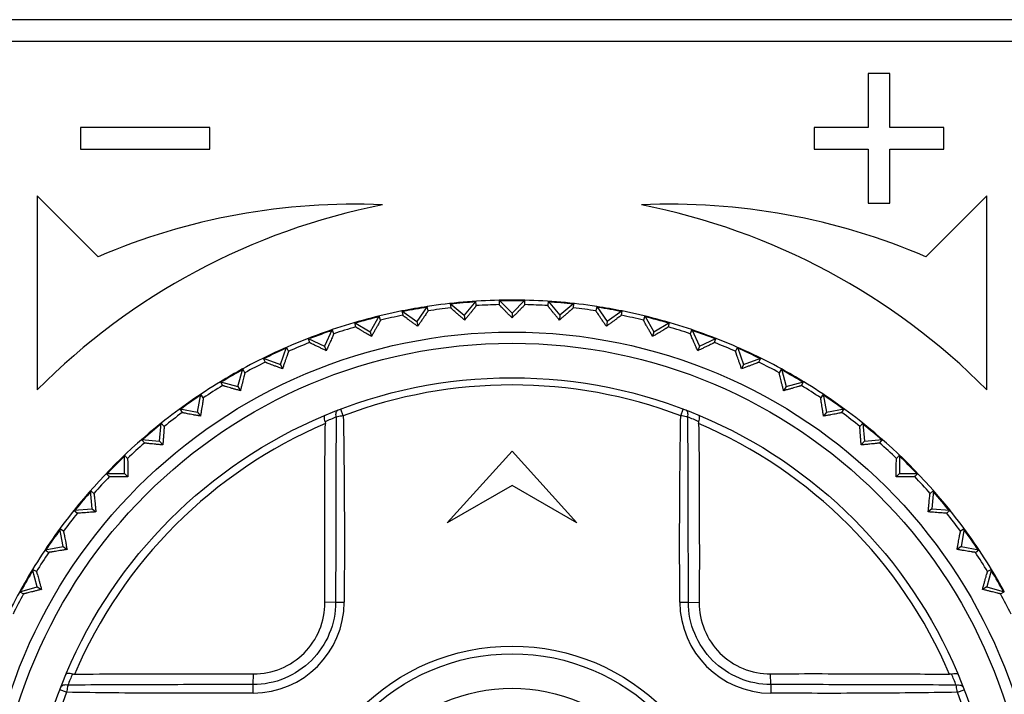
# Model space of a CAD drawing. Header units: millimetres. Extents: x 1117 to 38156, y -1945 to 7303.
# Tile 704 of 831: x 25915 to 25938, y 5657 to 5673. Entities that reach past the tile are written whole.
import ezdxf

# ---------------------------------------------------------------- set-up
doc = ezdxf.new("R2010")
doc.units = ezdxf.units.MM

msp = doc.modelspace()

# ---------------------------------------------------------------- linework, layer by layer
at = {"color": 7, "linetype": 'Continuous'}
for p, q in [((25954.199, 5672.572), (25899.299, 5672.572)), ((25899.299, 5672.072), (25954.199, 5672.072)), ((25935.499, 5671.322), (25934.999, 5671.322)), ((25934.999, 5671.322), (25934.999, 5670.072)), ((25935.499, 5670.072), (25935.499, 5671.322)), ((25916.749, 5670.072), (25916.749, 5669.572)), ((25919.749, 5670.072), (25916.749, 5670.072)), ((25919.749, 5669.572), (25919.749, 5670.072)), ((25934.999, 5670.072), (25933.749, 5670.072)), ((25933.749, 5670.072), (25933.749, 5669.572)), ((25936.749, 5670.072), (25935.499, 5670.072)), ((25936.749, 5669.572), (25936.749, 5670.072)), ((25916.749, 5669.572), (25919.749, 5669.572)), ((25933.749, 5669.572), (25934.999, 5669.572)), ((25934.999, 5669.572), (25934.999, 5668.322)), ((25935.499, 5669.572), (25936.749, 5669.572)), ((25935.499, 5668.322), (25935.499, 5669.572)), ((25915.749, 5668.492), (25915.749, 5663.992)), ((25917.163, 5667.078), (25915.749, 5668.492)), ((25937.749, 5668.492), (25936.334, 5667.078)), ((25937.749, 5663.992), (25937.749, 5668.492)), ((25934.999, 5668.322), (25935.499, 5668.322)), ((25925.319, 5665.993), (25925.642, 5665.722)), ((25925.319, 5665.993), (25925.328, 5665.892)), ((25925.913, 5666.045), (25925.642, 5665.722)), ((25925.922, 5665.944), (25925.913, 5666.045)), ((25926.45, 5666.069), (25926.749, 5665.77)), ((25926.45, 5666.069), (25926.45, 5665.967)), ((25927.047, 5666.069), (25926.749, 5665.77)), ((25927.047, 5665.967), (25927.047, 5666.069)), ((25927.584, 5666.045), (25927.575, 5665.944)), ((25927.584, 5666.045), (25927.855, 5665.722)), ((25928.178, 5665.993), (25927.855, 5665.722)), ((25928.17, 5665.892), (25928.178, 5665.993)), ((25924.198, 5665.819), (25924.544, 5665.577)), ((25924.198, 5665.819), (25924.216, 5665.719)), ((25924.786, 5665.923), (25924.544, 5665.577)), ((25924.803, 5665.823), (25924.786, 5665.923)), ((25925.642, 5665.722), (25925.652, 5665.609)), ((25926.749, 5665.77), (25926.749, 5665.657)), ((25927.855, 5665.722), (25927.845, 5665.609)), ((25928.712, 5665.923), (25928.694, 5665.823)), ((25928.712, 5665.923), (25928.954, 5665.577)), ((25929.299, 5665.819), (25928.954, 5665.577)), ((25929.282, 5665.719), (25929.299, 5665.819)), ((25923.097, 5665.549), (25923.462, 5665.338)), ((25923.097, 5665.549), (25923.123, 5665.451)), ((25923.673, 5665.703), (25923.462, 5665.338)), ((25923.699, 5665.605), (25923.673, 5665.703)), ((25924.544, 5665.577), (25924.563, 5665.466)), ((25928.954, 5665.577), (25928.934, 5665.466)), ((25929.824, 5665.703), (25929.798, 5665.605)), ((25929.824, 5665.703), (25930.035, 5665.338)), ((25930.035, 5665.338), (25930.4, 5665.549)), ((25930.374, 5665.451), (25930.4, 5665.549)), ((25922.584, 5665.387), (25922.406, 5665.005)), ((25922.619, 5665.291), (25922.584, 5665.387)), ((25923.462, 5665.338), (25923.491, 5665.228)), ((25930.035, 5665.338), (25930.006, 5665.228)), ((25930.913, 5665.387), (25930.879, 5665.291)), ((25930.913, 5665.387), (25931.092, 5665.005)), ((25922.023, 5665.183), (25922.406, 5665.005)), ((25922.023, 5665.183), (25922.058, 5665.087)), ((25931.092, 5665.005), (25931.474, 5665.183)), ((25931.439, 5665.087), (25931.474, 5665.183)), ((25921.382, 5664.581), (25921.526, 5664.977)), ((25921.569, 5664.885), (25921.526, 5664.977)), ((25922.406, 5665.005), (25922.444, 5664.898)), ((25931.092, 5665.005), (25931.053, 5664.898)), ((25931.971, 5664.977), (25931.928, 5664.885)), ((25931.971, 5664.977), (25932.115, 5664.581)), ((25920.986, 5664.725), (25921.382, 5664.581)), ((25920.986, 5664.725), (25921.029, 5664.633)), ((25921.382, 5664.581), (25921.43, 5664.478)), ((25932.115, 5664.581), (25932.067, 5664.478)), ((25932.115, 5664.581), (25932.512, 5664.725)), ((25932.469, 5664.633), (25932.512, 5664.725)), ((25920.399, 5664.069), (25920.509, 5664.477)), ((25920.559, 5664.389), (25920.509, 5664.477)), ((25932.989, 5664.477), (25932.938, 5664.389)), ((25932.989, 5664.477), (25933.098, 5664.069)), ((25919.992, 5664.178), (25920.399, 5664.069)), ((25919.992, 5664.178), (25920.043, 5664.09)), ((25933.098, 5664.069), (25933.505, 5664.178)), ((25933.454, 5664.09), (25933.505, 5664.178)), ((25919.465, 5663.474), (25919.538, 5663.889)), ((25919.597, 5663.806), (25919.538, 5663.889)), ((25920.399, 5664.069), (25920.456, 5663.971)), ((25933.098, 5664.069), (25933.041, 5663.971)), ((25933.959, 5663.889), (25933.901, 5663.806)), ((25933.959, 5663.889), (25934.032, 5663.474)), ((25919.05, 5663.547), (25919.465, 5663.474)), ((25919.05, 5663.547), (25919.108, 5663.464)), ((25919.465, 5663.474), (25919.53, 5663.381)), ((25922.84, 5663.39), (25922.781, 5663.546)), ((25930.657, 5663.39), (25930.716, 5663.546)), ((25934.032, 5663.474), (25933.967, 5663.381)), ((25934.032, 5663.474), (25934.447, 5663.547)), ((25934.389, 5663.464), (25934.447, 5663.547)), ((25918.586, 5662.8), (25918.623, 5663.22)), ((25918.688, 5663.142), (25918.623, 5663.22)), ((25934.874, 5663.22), (25934.809, 5663.142)), ((25934.874, 5663.22), (25934.911, 5662.8)), ((25918.166, 5662.836), (25918.586, 5662.8)), ((25918.166, 5662.836), (25918.231, 5662.759)), ((25918.586, 5662.8), (25918.659, 5662.713)), ((25934.911, 5662.8), (25934.838, 5662.713)), ((25934.911, 5662.8), (25935.331, 5662.836)), ((25935.266, 5662.759), (25935.331, 5662.836)), ((25925.249, 5660.906), (25926.749, 5662.572)), ((25926.749, 5662.572), (25928.249, 5660.906)), ((25917.841, 5662.401), (25917.77, 5662.473)), ((25917.77, 5662.051), (25917.77, 5662.473)), ((25935.728, 5662.473), (25935.656, 5662.401)), ((25935.728, 5662.473), (25935.728, 5662.051)), ((25917.348, 5662.051), (25917.77, 5662.051)), ((25917.348, 5662.051), (25917.42, 5661.979)), ((25917.77, 5662.051), (25917.85, 5661.971)), ((25935.728, 5662.051), (25935.648, 5661.971)), ((25935.728, 5662.051), (25936.15, 5662.051)), ((25936.078, 5661.979), (25936.15, 5662.051)), ((25917.062, 5661.589), (25916.984, 5661.655)), ((25917.021, 5661.234), (25916.984, 5661.655)), ((25926.749, 5661.772), (25925.249, 5660.906)), ((25928.249, 5660.906), (25926.749, 5661.772)), ((25936.513, 5661.655), (25936.435, 5661.589)), ((25936.513, 5661.655), (25936.476, 5661.234)), ((25916.601, 5661.198), (25917.021, 5661.234)), ((25916.601, 5661.198), (25916.679, 5661.132)), ((25917.021, 5661.234), (25917.108, 5661.162)), ((25936.476, 5661.234), (25936.389, 5661.162)), ((25936.476, 5661.234), (25936.896, 5661.198)), ((25936.818, 5661.132), (25936.896, 5661.198)), ((25916.357, 5660.713), (25916.274, 5660.771)), ((25916.347, 5660.356), (25916.274, 5660.771)), ((25937.224, 5660.771), (25937.14, 5660.713)), ((25937.224, 5660.771), (25937.15, 5660.356)), ((25915.931, 5660.282), (25916.347, 5660.356)), ((25915.931, 5660.282), (25916.015, 5660.224)), ((25916.347, 5660.356), (25916.44, 5660.291)), ((25937.15, 5660.356), (25937.058, 5660.291)), ((25937.15, 5660.356), (25937.566, 5660.282)), ((25937.483, 5660.224), (25937.566, 5660.282)), ((25915.73, 5659.778), (25915.642, 5659.829)), ((25915.752, 5659.421), (25915.642, 5659.829)), ((25937.855, 5659.829), (25937.746, 5659.421)), ((25937.855, 5659.829), (25937.767, 5659.778)), ((25915.344, 5659.312), (25915.752, 5659.421)), ((25915.752, 5659.421), (25915.85, 5659.365)), ((25937.746, 5659.421), (25937.648, 5659.365)), ((25937.746, 5659.421), (25938.153, 5659.312)), ((25915.344, 5659.312), (25915.432, 5659.261)), ((25938.065, 5659.261), (25938.153, 5659.312)), ((25922.663, 5659.069), (25922.411, 5659.061)), ((25930.834, 5659.069), (25931.086, 5659.061)), ((25920.751, 5657.157), (25920.76, 5657.409)), ((25932.746, 5657.157), (25932.738, 5657.409)), ((25916.431, 5656.98), (25916.275, 5657.039)), ((25937.066, 5656.98), (25937.222, 5657.04))]:
    msp.add_line(p, q, dxfattribs=at)
for radius in [12.258, 12, 11.2, 4.978, 4.8, 4]:
    msp.add_circle((25926.749, 5653.072), radius, dxfattribs=at)
for centre, radius, start, end in [((25926.749, 5653.072), 15.5, 101.1599, 135.2087), ((25923.079, 5653.294), 15, 87.4407, 113.2286), ((25930.418, 5653.294), 15, 66.7714, 92.5593), ((25926.749, 5653.072), 15.5, 44.7913, 78.8401), ((25926.749, 5653.072), 13, 91.3147, 98.6853), ((25926.749, 5653.072), 12.983, 93.678, 96.3198), ((25926.749, 5653.072), 12.898, 91.325, 93.675), ((25926.749, 5653.072), 13, 88.6918, 91.3082), ((25926.749, 5653.072), 12.983, 88.6968, 91.1554), ((25926.749, 5653.072), 13, 81.3147, 88.6853), ((25926.749, 5653.072), 12.898, 86.325, 88.675), ((25926.749, 5653.072), 12.983, 83.6802, 86.322), ((25926.749, 5653.072), 13, 101.3147, 108.6853), ((25926.749, 5653.072), 12.898, 101.325, 103.675), ((25926.749, 5653.072), 13, 98.6907, 101.3076), ((25926.749, 5653.072), 12.983, 98.6957, 101.1544), ((25926.749, 5653.072), 12.898, 96.325, 98.675), ((25926.749, 5653.072), 12.898, 81.325, 83.675), ((25926.749, 5653.072), 13, 78.6924, 81.3093), ((25926.749, 5653.072), 12.983, 78.6973, 81.1566), ((25926.749, 5653.072), 12.898, 76.325, 78.675), ((25926.749, 5653.072), 13, 71.3147, 78.6853), ((25926.749, 5653.072), 12.983, 103.6789, 106.323), ((25926.749, 5653.072), 12.983, 73.677, 76.3211), ((25926.749, 5653.072), 13, 108.6934, 111.3099), ((25926.749, 5653.072), 12.983, 108.6983, 111.1577), ((25926.749, 5653.072), 12.898, 106.325, 108.675), ((25926.749, 5653.072), 12.898, 71.325, 73.675), ((25926.749, 5653.072), 13, 68.6901, 71.3066), ((25926.749, 5653.072), 12.983, 68.6951, 71.1531), ((25926.749, 5653.072), 13, 111.3147, 118.6853), ((25926.749, 5653.072), 12.898, 111.325, 113.675), ((25926.749, 5653.072), 12.898, 66.325, 68.675), ((25926.749, 5653.072), 13, 61.3147, 68.6853), ((25926.749, 5653.072), 12.983, 113.6796, 116.3193), ((25926.749, 5653.072), 12.983, 63.6807, 66.3204), ((25926.749, 5653.072), 12.898, 116.325, 118.675), ((25926.749, 5653.072), 12.898, 61.325, 63.675), ((25926.749, 5653.072), 13, 118.6896, 121.3064), ((25926.749, 5653.072), 12.983, 118.6946, 121.1528), ((25926.749, 5653.072), 13, 58.6936, 61.3104), ((25926.749, 5653.072), 12.983, 58.6986, 61.1582), ((25926.749, 5653.072), 13, 121.3147, 128.6853), ((25926.749, 5653.072), 13, 51.3147, 58.6853), ((25926.749, 5653.072), 12.898, 121.325, 123.675), ((25926.749, 5653.072), 11.033, 69.2548, 110.7466), ((25926.749, 5653.072), 12.898, 56.325, 58.675), ((25926.749, 5653.072), 12.983, 123.6776, 126.323), ((25926.749, 5653.072), 12.983, 53.677, 56.3224), ((25926.749, 5653.072), 12.898, 126.325, 128.675), ((25926.749, 5653.072), 12.898, 51.325, 53.675), ((25926.749, 5653.072), 13, 128.694, 141.306), ((25926.749, 5653.072), 11.02, 113.1008, 156.9001), ((25926.749, 5653.072), 12.983, 128.6989, 131.1586), ((25927.225, 5652.226), 12.028, 112.2236, 113.5485), ((25926.283, 5652.251), 12.001, 66.4514, 67.7797), ((25926.749, 5653.072), 11.02, 23.1008, 66.9001), ((25926.749, 5653.072), 13, 38.694, 51.306), ((25926.749, 5653.072), 12.983, 48.6944, 51.1523), ((25926.749, 5653.072), 12.898, 131.325, 133.675), ((25926.749, 5653.072), 12.898, 46.325, 48.675), ((25926.749, 5653.072), 12.983, 133.6805, 136.3196), ((25926.749, 5653.072), 12.983, 43.6805, 46.3195), ((25926.749, 5653.072), 12.898, 136.325, 138.675), ((25926.749, 5653.072), 12.898, 41.325, 43.675), ((25926.749, 5653.072), 12.983, 138.6944, 141.1523), ((25926.749, 5653.072), 12.983, 38.6989, 41.1586), ((25926.749, 5653.072), 13, 141.3147, 148.6853), ((25926.749, 5653.072), 13, 31.3147, 38.6853), ((25926.749, 5653.072), 12.898, 141.325, 143.675), ((25926.749, 5653.072), 12.898, 36.325, 38.675), ((25926.749, 5653.072), 12.983, 143.677, 146.3224), ((25926.749, 5653.072), 12.983, 33.6776, 36.323), ((25926.749, 5653.072), 12.898, 146.325, 148.675), ((25926.749, 5653.072), 12.898, 31.325, 33.675), ((25926.749, 5653.072), 13, 148.6937, 151.3104), ((25926.749, 5653.072), 12.983, 148.6986, 151.1582), ((25926.749, 5653.072), 13, 28.6896, 31.3063), ((25926.749, 5653.072), 12.983, 28.6946, 31.1528), ((25926.749, 5653.072), 13, 151.3147, 158.6853), ((25926.749, 5653.072), 12.898, 151.325, 153.675), ((25926.749, 5653.072), 12.898, 26.325, 28.675), ((25920.744, 5659.076), 2.117, 270.2801, 359.7341), ((25923.122, 5684.988), 25.922, 268.9863, 269.4231), ((25930.26, 5685.982), 26.919, 270.8002, 271.2209), ((25932.753, 5659.076), 2.117, 180.2789, 269.7357), ((25927.568, 5652.607), 12, 156.4515, 157.7801), ((25925.902, 5652.596), 12.029, 22.2237, 23.5485), ((25893.849, 5656.585), 26.908, 0.7977, 1.2186), ((25958.664, 5656.699), 25.922, 178.9877, 179.4245), ((25926.749, 5653.072), 11.033, 159.2549, 200.7466), ((25926.749, 5653.072), 11.033, 339.2548, 20.7466)]:
    msp.add_arc(centre, radius, start, end, dxfattribs=at)
for points, knots in [([(25925.922, 5665.944), (25925.922, 5665.943), (25925.92, 5665.94), (25925.916, 5665.935), (25925.909, 5665.926), (25925.901, 5665.915), (25925.889, 5665.9), (25925.87, 5665.876), (25925.841, 5665.84), (25925.801, 5665.791), (25925.756, 5665.735), (25925.705, 5665.674), (25925.67, 5665.631), (25925.652, 5665.609)], [0, 0, 0, 0, 0.006467, 0.022314, 0.047417, 0.081484, 0.124046, 0.174615, 0.297555, 0.445709, 0.614672, 0.800566, 1, 1, 1, 1]), ([(25926.749, 5665.657), (25926.729, 5665.678), (25926.69, 5665.717), (25926.634, 5665.774), (25926.584, 5665.825), (25926.54, 5665.871), (25926.508, 5665.904), (25926.487, 5665.926), (25926.474, 5665.94), (25926.464, 5665.95), (25926.457, 5665.958), (25926.453, 5665.964), (25926.45, 5665.966), (25926.45, 5665.967)], [0, 0, 0, 0, 0.199427, 0.385377, 0.554373, 0.70251, 0.825451, 0.876005, 0.918557, 0.952613, 0.977701, 0.993537, 1, 1, 1, 1]), ([(25927.047, 5665.967), (25927.047, 5665.966), (25927.044, 5665.964), (25927.04, 5665.958), (25927.033, 5665.95), (25927.023, 5665.94), (25927.011, 5665.926), (25926.989, 5665.904), (25926.957, 5665.871), (25926.913, 5665.825), (25926.863, 5665.774), (25926.807, 5665.717), (25926.769, 5665.678), (25926.749, 5665.657)], [0, 0, 0, 0, 0.006479, 0.022341, 0.047413, 0.081454, 0.12405, 0.174642, 0.297539, 0.445684, 0.614742, 0.800679, 1, 1, 1, 1]), ([(25927.845, 5665.609), (25927.827, 5665.631), (25927.792, 5665.674), (25927.742, 5665.735), (25927.696, 5665.791), (25927.656, 5665.84), (25927.627, 5665.876), (25927.608, 5665.9), (25927.597, 5665.915), (25927.588, 5665.926), (25927.581, 5665.935), (25927.578, 5665.94), (25927.575, 5665.943), (25927.575, 5665.944)], [0, 0, 0, 0, 0.199481, 0.385367, 0.554329, 0.702459, 0.82537, 0.875938, 0.918501, 0.952563, 0.977679, 0.993532, 1, 1, 1, 1]), ([(25924.563, 5665.466), (25924.54, 5665.483), (25924.495, 5665.515), (25924.43, 5665.561), (25924.372, 5665.603), (25924.321, 5665.64), (25924.283, 5665.667), (25924.258, 5665.686), (25924.244, 5665.697), (25924.232, 5665.705), (25924.224, 5665.712), (25924.219, 5665.717), (25924.216, 5665.719), (25924.216, 5665.719)], [0, 0, 0, 0, 0.199481, 0.385367, 0.554329, 0.702459, 0.82537, 0.875938, 0.918501, 0.952563, 0.977679, 0.993532, 1, 1, 1, 1]), ([(25924.803, 5665.823), (25924.803, 5665.822), (25924.801, 5665.819), (25924.798, 5665.813), (25924.792, 5665.804), (25924.785, 5665.792), (25924.775, 5665.777), (25924.757, 5665.751), (25924.732, 5665.712), (25924.696, 5665.66), (25924.656, 5665.601), (25924.611, 5665.535), (25924.579, 5665.49), (25924.563, 5665.466)], [0, 0, 0, 0, 0.006467, 0.022314, 0.047417, 0.081484, 0.124046, 0.174615, 0.297555, 0.445709, 0.614672, 0.800566, 1, 1, 1, 1]), ([(25925.652, 5665.609), (25925.63, 5665.628), (25925.588, 5665.664), (25925.528, 5665.715), (25925.473, 5665.762), (25925.425, 5665.804), (25925.39, 5665.834), (25925.367, 5665.855), (25925.354, 5665.867), (25925.343, 5665.877), (25925.335, 5665.884), (25925.331, 5665.889), (25925.328, 5665.891), (25925.328, 5665.892)], [0, 0, 0, 0, 0.199481, 0.385367, 0.554329, 0.702459, 0.82537, 0.875938, 0.918501, 0.952563, 0.977679, 0.993532, 1, 1, 1, 1]), ([(25928.17, 5665.892), (25928.17, 5665.891), (25928.167, 5665.889), (25928.162, 5665.884), (25928.154, 5665.877), (25928.144, 5665.867), (25928.13, 5665.855), (25928.107, 5665.834), (25928.072, 5665.804), (25928.024, 5665.762), (25927.97, 5665.715), (25927.909, 5665.664), (25927.867, 5665.628), (25927.845, 5665.609)], [0, 0, 0, 0, 0.006467, 0.022314, 0.047417, 0.081484, 0.124046, 0.174615, 0.297555, 0.445709, 0.614672, 0.800566, 1, 1, 1, 1]), ([(25928.934, 5665.466), (25928.918, 5665.49), (25928.886, 5665.535), (25928.841, 5665.601), (25928.801, 5665.66), (25928.765, 5665.712), (25928.74, 5665.751), (25928.723, 5665.777), (25928.713, 5665.792), (25928.705, 5665.804), (25928.699, 5665.813), (25928.696, 5665.819), (25928.694, 5665.822), (25928.694, 5665.823)], [0, 0, 0, 0, 0.199481, 0.385367, 0.554329, 0.702459, 0.82537, 0.875938, 0.918501, 0.952563, 0.977679, 0.993532, 1, 1, 1, 1]), ([(25929.282, 5665.719), (25929.281, 5665.719), (25929.278, 5665.717), (25929.274, 5665.712), (25929.265, 5665.705), (25929.253, 5665.697), (25929.239, 5665.686), (25929.214, 5665.667), (25929.177, 5665.64), (25929.126, 5665.603), (25929.067, 5665.561), (25929.002, 5665.515), (25928.957, 5665.483), (25928.934, 5665.466)], [0, 0, 0, 0, 0.006467, 0.022314, 0.047417, 0.081484, 0.124046, 0.174615, 0.297555, 0.445709, 0.614672, 0.800566, 1, 1, 1, 1]), ([(25923.699, 5665.605), (25923.699, 5665.604), (25923.698, 5665.601), (25923.695, 5665.595), (25923.69, 5665.585), (25923.683, 5665.572), (25923.675, 5665.556), (25923.66, 5665.529), (25923.638, 5665.489), (25923.607, 5665.433), (25923.572, 5665.371), (25923.533, 5665.301), (25923.505, 5665.253), (25923.491, 5665.228)], [0, 0, 0, 0, 0.006467, 0.022314, 0.047417, 0.081484, 0.124046, 0.174615, 0.297555, 0.445709, 0.614672, 0.800566, 1, 1, 1, 1]), ([(25930.006, 5665.228), (25929.992, 5665.253), (25929.965, 5665.301), (25929.925, 5665.371), (25929.89, 5665.433), (25929.859, 5665.489), (25929.837, 5665.529), (25929.822, 5665.556), (25929.814, 5665.572), (25929.807, 5665.585), (25929.802, 5665.595), (25929.8, 5665.601), (25929.798, 5665.604), (25929.798, 5665.605)], [0, 0, 0, 0, 0.199481, 0.385367, 0.554329, 0.702459, 0.82537, 0.875938, 0.918501, 0.952563, 0.977679, 0.993532, 1, 1, 1, 1]), ([(25922.619, 5665.291), (25922.619, 5665.291), (25922.617, 5665.287), (25922.615, 5665.281), (25922.611, 5665.271), (25922.606, 5665.258), (25922.598, 5665.241), (25922.586, 5665.212), (25922.567, 5665.17), (25922.542, 5665.113), (25922.512, 5665.047), (25922.479, 5664.975), (25922.456, 5664.924), (25922.444, 5664.898)], [0, 0, 0, 0, 0.006467, 0.022314, 0.047417, 0.081484, 0.124046, 0.174615, 0.297555, 0.445709, 0.614672, 0.800566, 1, 1, 1, 1]), ([(25923.491, 5665.228), (25923.467, 5665.243), (25923.419, 5665.271), (25923.351, 5665.311), (25923.289, 5665.348), (25923.234, 5665.381), (25923.195, 5665.404), (25923.169, 5665.421), (25923.153, 5665.43), (25923.141, 5665.438), (25923.132, 5665.444), (25923.127, 5665.448), (25923.123, 5665.45), (25923.123, 5665.451)], [0, 0, 0, 0, 0.199481, 0.385367, 0.554329, 0.702459, 0.82537, 0.875938, 0.918501, 0.952563, 0.977679, 0.993532, 1, 1, 1, 1]), ([(25930.374, 5665.451), (25930.374, 5665.45), (25930.371, 5665.448), (25930.366, 5665.444), (25930.356, 5665.438), (25930.344, 5665.43), (25930.329, 5665.421), (25930.302, 5665.404), (25930.263, 5665.381), (25930.209, 5665.348), (25930.147, 5665.311), (25930.078, 5665.271), (25930.031, 5665.243), (25930.006, 5665.228)], [0, 0, 0, 0, 0.006467, 0.022314, 0.047417, 0.081484, 0.124046, 0.174615, 0.297555, 0.445709, 0.614672, 0.800566, 1, 1, 1, 1]), ([(25931.053, 5664.898), (25931.041, 5664.924), (25931.018, 5664.975), (25930.985, 5665.047), (25930.956, 5665.113), (25930.93, 5665.17), (25930.911, 5665.212), (25930.899, 5665.241), (25930.892, 5665.258), (25930.886, 5665.271), (25930.882, 5665.281), (25930.88, 5665.287), (25930.878, 5665.291), (25930.879, 5665.291)], [0, 0, 0, 0, 0.199481, 0.385367, 0.554329, 0.702459, 0.82537, 0.875938, 0.918501, 0.952563, 0.977679, 0.993532, 1, 1, 1, 1]), ([(25922.444, 5664.898), (25922.418, 5664.91), (25922.369, 5664.934), (25922.297, 5664.969), (25922.232, 5665), (25922.175, 5665.027), (25922.134, 5665.048), (25922.106, 5665.062), (25922.09, 5665.07), (25922.077, 5665.077), (25922.067, 5665.081), (25922.062, 5665.085), (25922.058, 5665.087), (25922.058, 5665.087)], [0, 0, 0, 0, 0.199481, 0.385367, 0.554329, 0.702459, 0.82537, 0.875938, 0.918501, 0.952563, 0.977679, 0.993532, 1, 1, 1, 1]), ([(25931.439, 5665.087), (25931.439, 5665.087), (25931.436, 5665.085), (25931.43, 5665.081), (25931.42, 5665.077), (25931.408, 5665.07), (25931.391, 5665.062), (25931.364, 5665.048), (25931.322, 5665.027), (25931.265, 5665), (25931.2, 5664.969), (25931.129, 5664.934), (25931.079, 5664.91), (25931.053, 5664.898)], [0, 0, 0, 0, 0.006467, 0.022314, 0.047417, 0.081484, 0.124046, 0.174615, 0.297555, 0.445709, 0.614672, 0.800566, 1, 1, 1, 1]), ([(25921.569, 5664.885), (25921.57, 5664.884), (25921.568, 5664.881), (25921.567, 5664.874), (25921.564, 5664.864), (25921.559, 5664.85), (25921.554, 5664.833), (25921.544, 5664.803), (25921.529, 5664.76), (25921.508, 5664.7), (25921.484, 5664.632), (25921.458, 5664.557), (25921.44, 5664.505), (25921.43, 5664.478)], [0, 0, 0, 0, 0.006467, 0.022314, 0.047417, 0.081484, 0.124046, 0.174615, 0.297555, 0.445709, 0.614672, 0.800566, 1, 1, 1, 1]), ([(25932.067, 5664.478), (25932.058, 5664.505), (25932.039, 5664.557), (25932.013, 5664.632), (25931.989, 5664.7), (25931.968, 5664.76), (25931.953, 5664.803), (25931.944, 5664.833), (25931.938, 5664.85), (25931.934, 5664.864), (25931.93, 5664.874), (25931.929, 5664.881), (25931.928, 5664.884), (25931.928, 5664.885)], [0, 0, 0, 0, 0.199481, 0.385367, 0.554329, 0.702459, 0.82537, 0.875938, 0.918501, 0.952563, 0.977679, 0.993532, 1, 1, 1, 1]), ([(25921.43, 5664.478), (25921.403, 5664.488), (25921.351, 5664.507), (25921.277, 5664.535), (25921.209, 5664.561), (25921.151, 5664.583), (25921.107, 5664.6), (25921.079, 5664.611), (25921.062, 5664.618), (25921.048, 5664.624), (25921.038, 5664.628), (25921.033, 5664.631), (25921.029, 5664.632), (25921.029, 5664.633)], [0, 0, 0, 0, 0.199481, 0.385367, 0.554329, 0.702459, 0.82537, 0.875938, 0.918501, 0.952563, 0.977679, 0.993532, 1, 1, 1, 1]), ([(25932.469, 5664.633), (25932.468, 5664.632), (25932.465, 5664.631), (25932.459, 5664.628), (25932.449, 5664.624), (25932.436, 5664.618), (25932.419, 5664.611), (25932.39, 5664.6), (25932.347, 5664.583), (25932.288, 5664.561), (25932.22, 5664.535), (25932.146, 5664.507), (25932.094, 5664.488), (25932.067, 5664.478)], [0, 0, 0, 0, 0.006467, 0.022314, 0.047417, 0.081484, 0.124046, 0.174615, 0.297555, 0.445709, 0.614672, 0.800566, 1, 1, 1, 1]), ([(25920.559, 5664.389), (25920.56, 5664.388), (25920.559, 5664.384), (25920.558, 5664.378), (25920.556, 5664.367), (25920.553, 5664.353), (25920.548, 5664.335), (25920.541, 5664.305), (25920.53, 5664.26), (25920.515, 5664.199), (25920.497, 5664.129), (25920.477, 5664.052), (25920.463, 5663.999), (25920.456, 5663.971)], [0, 0, 0, 0, 0.00648, 0.022341, 0.047413, 0.081454, 0.124051, 0.174643, 0.29754, 0.445685, 0.614743, 0.800679, 1, 1, 1, 1]), ([(25933.041, 5663.971), (25933.034, 5663.999), (25933.02, 5664.052), (25933, 5664.129), (25932.982, 5664.199), (25932.967, 5664.26), (25932.956, 5664.305), (25932.949, 5664.335), (25932.945, 5664.353), (25932.942, 5664.367), (25932.939, 5664.378), (25932.938, 5664.384), (25932.937, 5664.388), (25932.938, 5664.389)], [0, 0, 0, 0, 0.199427, 0.385377, 0.554372, 0.702509, 0.82545, 0.876004, 0.918557, 0.952613, 0.9777, 0.993537, 1, 1, 1, 1]), ([(25920.456, 5663.971), (25920.429, 5663.979), (25920.375, 5663.993), (25920.299, 5664.015), (25920.229, 5664.034), (25920.169, 5664.052), (25920.124, 5664.064), (25920.095, 5664.073), (25920.077, 5664.079), (25920.063, 5664.083), (25920.053, 5664.086), (25920.047, 5664.089), (25920.043, 5664.09), (25920.043, 5664.09)], [0, 0, 0, 0, 0.199427, 0.385378, 0.554374, 0.702511, 0.825452, 0.876006, 0.918558, 0.952614, 0.977701, 0.993538, 1, 1, 1, 1]), ([(25933.454, 5664.09), (25933.454, 5664.09), (25933.45, 5664.089), (25933.444, 5664.086), (25933.434, 5664.083), (25933.42, 5664.079), (25933.403, 5664.073), (25933.373, 5664.064), (25933.329, 5664.052), (25933.268, 5664.034), (25933.199, 5664.015), (25933.122, 5663.993), (25933.069, 5663.979), (25933.041, 5663.971)], [0, 0, 0, 0, 0.006479, 0.02234, 0.047412, 0.081453, 0.124049, 0.17464, 0.297537, 0.445683, 0.614742, 0.800679, 1, 1, 1, 1]), ([(25919.597, 5663.806), (25919.597, 5663.805), (25919.596, 5663.802), (25919.596, 5663.795), (25919.595, 5663.785), (25919.593, 5663.77), (25919.59, 5663.752), (25919.586, 5663.721), (25919.579, 5663.676), (25919.569, 5663.614), (25919.557, 5663.542), (25919.544, 5663.464), (25919.535, 5663.409), (25919.53, 5663.381)], [0, 0, 0, 0, 0.006467, 0.022314, 0.047417, 0.081484, 0.124046, 0.174615, 0.297555, 0.445709, 0.614672, 0.800566, 1, 1, 1, 1]), ([(25933.967, 5663.381), (25933.962, 5663.409), (25933.953, 5663.464), (25933.94, 5663.542), (25933.929, 5663.614), (25933.919, 5663.676), (25933.911, 5663.721), (25933.907, 5663.752), (25933.904, 5663.77), (25933.902, 5663.785), (25933.901, 5663.795), (25933.901, 5663.802), (25933.9, 5663.805), (25933.901, 5663.806)], [0, 0, 0, 0, 0.199481, 0.385367, 0.554329, 0.702459, 0.82537, 0.875938, 0.918501, 0.952563, 0.977679, 0.993532, 1, 1, 1, 1]), ([(25919.53, 5663.381), (25919.502, 5663.386), (25919.448, 5663.396), (25919.37, 5663.411), (25919.299, 5663.424), (25919.237, 5663.436), (25919.191, 5663.445), (25919.161, 5663.451), (25919.143, 5663.455), (25919.129, 5663.458), (25919.118, 5663.461), (25919.112, 5663.463), (25919.109, 5663.463), (25919.108, 5663.464)], [0, 0, 0, 0, 0.199481, 0.385367, 0.554329, 0.702459, 0.82537, 0.875938, 0.918501, 0.952563, 0.977679, 0.993532, 1, 1, 1, 1]), ([(25922.676, 5663.361), (25922.672, 5663.379), (25922.669, 5663.415), (25922.675, 5663.465), (25922.693, 5663.504), (25922.714, 5663.52), (25922.725, 5663.525)], [0, 0, 0, 0, 0.310286, 0.581755, 0.807538, 1, 1, 1, 1]), ([(25930.821, 5663.361), (25930.825, 5663.38), (25930.828, 5663.415), (25930.822, 5663.465), (25930.804, 5663.504), (25930.783, 5663.52), (25930.772, 5663.525)], [0, 0, 0, 0, 0.310302, 0.581776, 0.807553, 1, 1, 1, 1]), ([(25934.389, 5663.464), (25934.389, 5663.463), (25934.385, 5663.463), (25934.379, 5663.461), (25934.368, 5663.458), (25934.354, 5663.455), (25934.336, 5663.451), (25934.306, 5663.445), (25934.261, 5663.436), (25934.199, 5663.424), (25934.128, 5663.411), (25934.05, 5663.396), (25933.995, 5663.386), (25933.967, 5663.381)], [0, 0, 0, 0, 0.006467, 0.022314, 0.047417, 0.081484, 0.124046, 0.174615, 0.297555, 0.445709, 0.614672, 0.800566, 1, 1, 1, 1]), ([(25922.419, 5663.253), (25922.414, 5663.271), (25922.406, 5663.304), (25922.401, 5663.345), (25922.403, 5663.371), (25922.407, 5663.388), (25922.414, 5663.399), (25922.421, 5663.402)], [0, 0, 0, 0, 0.363655, 0.657408, 0.772233, 0.865602, 1, 1, 1, 1]), ([(25922.411, 5659.061), (25922.41, 5659.411), (25922.409, 5660.136), (25922.411, 5661.214), (25922.413, 5662.247), (25922.42, 5662.904), (25922.425, 5663.208)], [0, 0, 0, 0, 0.252878, 0.524717, 0.77986, 1, 1, 1, 1]), ([(25922.419, 5663.253), (25922.42, 5663.249), (25922.424, 5663.235), (25922.425, 5663.219), (25922.425, 5663.208)], [0, 0, 0, 0, 0.245459, 1, 1, 1, 1]), ([(25922.676, 5663.361), (25922.673, 5663.005), (25922.668, 5662.291), (25922.665, 5661.219), (25922.664, 5660.324), (25922.663, 5659.607), (25922.663, 5659.249), (25922.663, 5659.069)], [0, 0, 0, 0, 0.248965, 0.498851, 0.749297, 0.874634, 1, 1, 1, 1]), ([(25922.84, 5663.39), (25922.826, 5663.388), (25922.771, 5663.379), (25922.716, 5663.369), (25922.676, 5663.361)], [0, 0, 0, 0, 0.266416, 1, 1, 1, 1]), ([(25922.84, 5663.39), (25922.847, 5663.031), (25922.856, 5662.313), (25922.865, 5661.234), (25922.867, 5660.151), (25922.862, 5659.428), (25922.861, 5659.067)], [0, 0, 0, 0, 0.248644, 0.498527, 0.749129, 1, 1, 1, 1]), ([(25930.636, 5659.066), (25930.633, 5659.428), (25930.632, 5660.15), (25930.632, 5661.233), (25930.641, 5662.313), (25930.65, 5663.032), (25930.657, 5663.39)], [0, 0, 0, 0, 0.250871, 0.501473, 0.751355, 1, 1, 1, 1]), ([(25930.821, 5663.361), (25930.809, 5663.364), (25930.754, 5663.375), (25930.699, 5663.384), (25930.657, 5663.39)], [0, 0, 0, 0, 0.22799, 1, 1, 1, 1]), ([(25930.834, 5659.069), (25930.833, 5659.428), (25930.834, 5660.145), (25930.831, 5661.219), (25930.829, 5662.291), (25930.824, 5663.005), (25930.821, 5663.361)], [0, 0, 0, 0, 0.250702, 0.501149, 0.751035, 1, 1, 1, 1]), ([(25931.072, 5663.208), (25931.072, 5663.212), (25931.072, 5663.227), (25931.074, 5663.242), (25931.078, 5663.253)], [0, 0, 0, 0, 0.25433, 1, 1, 1, 1]), ([(25931.072, 5663.208), (25931.079, 5662.823), (25931.085, 5662.065), (25931.088, 5660.682), (25931.089, 5659.686), (25931.086, 5659.061)], [0, 0, 0, 0, 0.278996, 0.548235, 1, 1, 1, 1]), ([(25931.078, 5663.253), (25931.083, 5663.271), (25931.092, 5663.304), (25931.096, 5663.345), (25931.094, 5663.371), (25931.09, 5663.388), (25931.083, 5663.4), (25931.076, 5663.402)], [0, 0, 0, 0, 0.363666, 0.65742, 0.772244, 0.865611, 1, 1, 1, 1]), ([(25918.688, 5663.142), (25918.689, 5663.141), (25918.689, 5663.138), (25918.689, 5663.131), (25918.688, 5663.12), (25918.688, 5663.106), (25918.687, 5663.088), (25918.685, 5663.057), (25918.682, 5663.011), (25918.677, 5662.948), (25918.672, 5662.876), (25918.666, 5662.796), (25918.661, 5662.741), (25918.659, 5662.713)], [0, 0, 0, 0, 0.006467, 0.022314, 0.047417, 0.081484, 0.124046, 0.174615, 0.297555, 0.445709, 0.614672, 0.800566, 1, 1, 1, 1]), ([(25934.838, 5662.713), (25934.836, 5662.741), (25934.831, 5662.796), (25934.825, 5662.876), (25934.82, 5662.948), (25934.815, 5663.011), (25934.812, 5663.057), (25934.81, 5663.088), (25934.809, 5663.106), (25934.809, 5663.12), (25934.808, 5663.131), (25934.809, 5663.138), (25934.808, 5663.141), (25934.809, 5663.142)], [0, 0, 0, 0, 0.199481, 0.385367, 0.554329, 0.702459, 0.82537, 0.875938, 0.918501, 0.952563, 0.977679, 0.993532, 1, 1, 1, 1]), ([(25918.659, 5662.713), (25918.631, 5662.716), (25918.576, 5662.721), (25918.497, 5662.729), (25918.425, 5662.736), (25918.362, 5662.742), (25918.316, 5662.747), (25918.285, 5662.751), (25918.267, 5662.753), (25918.253, 5662.755), (25918.242, 5662.756), (25918.236, 5662.758), (25918.232, 5662.758), (25918.231, 5662.759)], [0, 0, 0, 0, 0.199481, 0.385367, 0.554329, 0.702459, 0.82537, 0.875938, 0.918501, 0.952563, 0.977679, 0.993532, 1, 1, 1, 1]), ([(25935.266, 5662.759), (25935.265, 5662.758), (25935.262, 5662.758), (25935.255, 5662.756), (25935.244, 5662.755), (25935.23, 5662.753), (25935.212, 5662.751), (25935.181, 5662.747), (25935.135, 5662.742), (25935.073, 5662.736), (25935.001, 5662.729), (25934.922, 5662.721), (25934.867, 5662.716), (25934.838, 5662.713)], [0, 0, 0, 0, 0.006467, 0.022314, 0.047417, 0.081484, 0.124046, 0.174615, 0.297555, 0.445709, 0.614672, 0.800566, 1, 1, 1, 1]), ([(25917.841, 5662.401), (25917.842, 5662.401), (25917.842, 5662.397), (25917.843, 5662.39), (25917.843, 5662.38), (25917.844, 5662.365), (25917.845, 5662.347), (25917.845, 5662.316), (25917.846, 5662.27), (25917.847, 5662.207), (25917.848, 5662.134), (25917.849, 5662.055), (25917.849, 5662), (25917.85, 5661.971)], [0, 0, 0, 0, 0.006467, 0.022314, 0.047417, 0.081484, 0.124046, 0.174615, 0.297555, 0.445709, 0.614672, 0.800566, 1, 1, 1, 1]), ([(25935.648, 5661.971), (25935.648, 5662), (25935.648, 5662.055), (25935.649, 5662.134), (25935.65, 5662.207), (25935.651, 5662.27), (25935.652, 5662.316), (25935.653, 5662.347), (25935.653, 5662.365), (25935.654, 5662.38), (25935.654, 5662.39), (25935.655, 5662.397), (25935.655, 5662.401), (25935.656, 5662.401)], [0, 0, 0, 0, 0.199481, 0.385367, 0.554329, 0.702459, 0.82537, 0.875938, 0.918501, 0.952563, 0.977679, 0.993532, 1, 1, 1, 1]), ([(25917.85, 5661.971), (25917.821, 5661.971), (25917.766, 5661.972), (25917.686, 5661.973), (25917.614, 5661.973), (25917.551, 5661.974), (25917.505, 5661.975), (25917.474, 5661.976), (25917.456, 5661.977), (25917.441, 5661.977), (25917.43, 5661.978), (25917.424, 5661.979), (25917.42, 5661.979), (25917.42, 5661.979)], [0, 0, 0, 0, 0.199481, 0.385367, 0.554329, 0.702459, 0.82537, 0.875938, 0.918501, 0.952563, 0.977679, 0.993532, 1, 1, 1, 1]), ([(25936.078, 5661.979), (25936.077, 5661.979), (25936.073, 5661.979), (25936.067, 5661.978), (25936.056, 5661.977), (25936.042, 5661.977), (25936.023, 5661.976), (25935.992, 5661.975), (25935.946, 5661.974), (25935.883, 5661.973), (25935.811, 5661.973), (25935.731, 5661.972), (25935.676, 5661.971), (25935.648, 5661.971)], [0, 0, 0, 0, 0.006467, 0.022314, 0.047417, 0.081484, 0.124046, 0.174615, 0.297555, 0.445709, 0.614672, 0.800566, 1, 1, 1, 1]), ([(25917.062, 5661.589), (25917.063, 5661.589), (25917.063, 5661.585), (25917.065, 5661.579), (25917.066, 5661.568), (25917.068, 5661.554), (25917.07, 5661.535), (25917.074, 5661.505), (25917.079, 5661.459), (25917.085, 5661.396), (25917.092, 5661.324), (25917.1, 5661.245), (25917.105, 5661.19), (25917.108, 5661.162)], [0, 0, 0, 0, 0.006467, 0.022314, 0.047417, 0.081484, 0.124046, 0.174615, 0.297555, 0.445709, 0.614672, 0.800566, 1, 1, 1, 1]), ([(25936.389, 5661.162), (25936.392, 5661.19), (25936.397, 5661.245), (25936.405, 5661.324), (25936.412, 5661.396), (25936.419, 5661.459), (25936.424, 5661.505), (25936.427, 5661.535), (25936.429, 5661.554), (25936.431, 5661.568), (25936.433, 5661.579), (25936.434, 5661.585), (25936.434, 5661.589), (25936.435, 5661.589)], [0, 0, 0, 0, 0.199481, 0.385367, 0.554329, 0.702459, 0.82537, 0.875938, 0.918501, 0.952563, 0.977679, 0.993532, 1, 1, 1, 1]), ([(25917.108, 5661.162), (25917.079, 5661.159), (25917.024, 5661.155), (25916.945, 5661.149), (25916.873, 5661.143), (25916.81, 5661.139), (25916.764, 5661.136), (25916.733, 5661.134), (25916.715, 5661.133), (25916.701, 5661.132), (25916.69, 5661.132), (25916.683, 5661.132), (25916.679, 5661.132), (25916.679, 5661.132)], [0, 0, 0, 0, 0.199481, 0.385367, 0.554329, 0.702459, 0.82537, 0.875938, 0.918501, 0.952563, 0.977679, 0.993532, 1, 1, 1, 1]), ([(25936.818, 5661.132), (25936.818, 5661.132), (25936.814, 5661.132), (25936.808, 5661.132), (25936.797, 5661.132), (25936.782, 5661.133), (25936.764, 5661.134), (25936.733, 5661.136), (25936.687, 5661.139), (25936.624, 5661.143), (25936.552, 5661.149), (25936.473, 5661.155), (25936.418, 5661.159), (25936.389, 5661.162)], [0, 0, 0, 0, 0.006467, 0.022314, 0.047417, 0.081484, 0.124046, 0.174615, 0.297555, 0.445709, 0.614672, 0.800566, 1, 1, 1, 1]), ([(25916.357, 5660.713), (25916.358, 5660.712), (25916.358, 5660.709), (25916.36, 5660.702), (25916.362, 5660.692), (25916.366, 5660.678), (25916.369, 5660.66), (25916.375, 5660.629), (25916.384, 5660.584), (25916.396, 5660.522), (25916.41, 5660.451), (25916.424, 5660.373), (25916.434, 5660.319), (25916.44, 5660.291)], [0, 0, 0, 0, 0.006467, 0.022314, 0.047417, 0.081484, 0.124046, 0.174615, 0.297555, 0.445709, 0.614672, 0.800566, 1, 1, 1, 1]), ([(25937.058, 5660.291), (25937.063, 5660.319), (25937.073, 5660.373), (25937.088, 5660.451), (25937.101, 5660.522), (25937.113, 5660.584), (25937.122, 5660.629), (25937.128, 5660.66), (25937.132, 5660.678), (25937.135, 5660.692), (25937.137, 5660.702), (25937.139, 5660.709), (25937.14, 5660.712), (25937.14, 5660.713)], [0, 0, 0, 0, 0.199481, 0.385367, 0.554329, 0.702459, 0.82537, 0.875938, 0.918501, 0.952563, 0.977679, 0.993532, 1, 1, 1, 1]), ([(25916.44, 5660.291), (25916.411, 5660.286), (25916.357, 5660.277), (25916.278, 5660.264), (25916.207, 5660.252), (25916.145, 5660.242), (25916.099, 5660.235), (25916.069, 5660.23), (25916.051, 5660.228), (25916.036, 5660.226), (25916.025, 5660.224), (25916.019, 5660.224), (25916.015, 5660.224), (25916.015, 5660.224)], [0, 0, 0, 0, 0.199481, 0.385367, 0.554329, 0.702459, 0.82537, 0.875938, 0.918501, 0.952563, 0.977679, 0.993532, 1, 1, 1, 1]), ([(25937.483, 5660.224), (25937.482, 5660.224), (25937.478, 5660.224), (25937.472, 5660.224), (25937.461, 5660.226), (25937.447, 5660.228), (25937.429, 5660.23), (25937.398, 5660.235), (25937.352, 5660.242), (25937.29, 5660.252), (25937.219, 5660.264), (25937.14, 5660.277), (25937.086, 5660.286), (25937.058, 5660.291)], [0, 0, 0, 0, 0.006467, 0.022314, 0.047417, 0.081484, 0.124046, 0.174615, 0.297555, 0.445709, 0.614672, 0.800566, 1, 1, 1, 1]), ([(25915.73, 5659.778), (25915.731, 5659.777), (25915.732, 5659.774), (25915.735, 5659.768), (25915.738, 5659.758), (25915.742, 5659.744), (25915.747, 5659.726), (25915.756, 5659.697), (25915.769, 5659.652), (25915.786, 5659.592), (25915.806, 5659.522), (25915.827, 5659.445), (25915.842, 5659.392), (25915.85, 5659.365)], [0, 0, 0, 0, 0.00648, 0.022341, 0.047414, 0.081455, 0.124052, 0.174644, 0.297542, 0.445687, 0.614744, 0.800679, 1, 1, 1, 1]), ([(25937.648, 5659.365), (25937.655, 5659.392), (25937.67, 5659.446), (25937.691, 5659.522), (25937.711, 5659.592), (25937.728, 5659.652), (25937.741, 5659.697), (25937.75, 5659.726), (25937.755, 5659.744), (25937.759, 5659.758), (25937.763, 5659.768), (25937.765, 5659.774), (25937.766, 5659.777), (25937.767, 5659.778)], [0, 0, 0, 0, 0.199427, 0.385376, 0.554371, 0.702508, 0.825449, 0.876003, 0.918556, 0.952613, 0.9777, 0.993537, 1, 1, 1, 1]), ([(25915.85, 5659.365), (25915.822, 5659.357), (25915.768, 5659.344), (25915.691, 5659.324), (25915.622, 5659.306), (25915.56, 5659.291), (25915.516, 5659.28), (25915.485, 5659.272), (25915.468, 5659.268), (25915.453, 5659.265), (25915.443, 5659.263), (25915.436, 5659.262), (25915.433, 5659.261), (25915.432, 5659.261)], [0, 0, 0, 0, 0.199427, 0.385378, 0.554375, 0.702511, 0.825453, 0.876007, 0.918559, 0.952614, 0.977701, 0.993538, 1, 1, 1, 1]), ([(25938.065, 5659.261), (25938.064, 5659.261), (25938.061, 5659.262), (25938.054, 5659.263), (25938.044, 5659.265), (25938.03, 5659.268), (25938.012, 5659.272), (25937.982, 5659.28), (25937.937, 5659.291), (25937.876, 5659.306), (25937.806, 5659.324), (25937.729, 5659.344), (25937.675, 5659.357), (25937.648, 5659.365)], [0, 0, 0, 0, 0.006479, 0.022339, 0.04741, 0.081452, 0.124048, 0.174639, 0.297535, 0.445682, 0.614742, 0.800679, 1, 1, 1, 1]), ([(25922.663, 5659.069), (25922.663, 5658.821), (25922.562, 5658.319), (25922.136, 5657.685), (25921.502, 5657.259), (25921, 5657.158), (25920.751, 5657.157)], [0, 0, 0, 0, 0.249991, 0.5, 0.750012, 1, 1, 1, 1]), ([(25920.76, 5657.409), (25920.976, 5657.408), (25921.412, 5657.492), (25921.962, 5657.858), (25922.328, 5658.409), (25922.413, 5658.845), (25922.411, 5659.061)], [0, 0, 0, 0, 0.251374, 0.499999, 0.748624, 1, 1, 1, 1]), ([(25932.746, 5657.157), (25932.498, 5657.158), (25931.996, 5657.259), (25931.361, 5657.684), (25930.935, 5658.319), (25930.834, 5658.821), (25930.834, 5659.069)], [0, 0, 0, 0, 0.249895, 0.499843, 0.74991, 1, 1, 1, 1]), ([(25931.086, 5659.061), (25931.085, 5658.845), (25931.169, 5658.409), (25931.535, 5657.858), (25932.085, 5657.492), (25932.521, 5657.408), (25932.738, 5657.409)], [0, 0, 0, 0, 0.251375, 0.5, 0.748626, 1, 1, 1, 1]), ([(25916.568, 5657.401), (25916.55, 5657.407), (25916.516, 5657.415), (25916.476, 5657.42), (25916.45, 5657.418), (25916.432, 5657.414), (25916.421, 5657.406), (25916.419, 5657.4)], [0, 0, 0, 0, 0.363667, 0.657422, 0.772247, 0.865613, 1, 1, 1, 1]), ([(25916.613, 5657.396), (25916.609, 5657.395), (25916.594, 5657.396), (25916.579, 5657.398), (25916.568, 5657.401)], [0, 0, 0, 0, 0.254329, 1, 1, 1, 1]), ([(25916.613, 5657.396), (25916.999, 5657.403), (25917.757, 5657.408), (25919.139, 5657.411), (25920.135, 5657.412), (25920.76, 5657.409)], [0, 0, 0, 0, 0.279406, 0.548469, 1, 1, 1, 1]), ([(25932.738, 5657.409), (25933.088, 5657.411), (25933.815, 5657.412), (25934.893, 5657.41), (25935.925, 5657.407), (25936.581, 5657.401), (25936.885, 5657.396)], [0, 0, 0, 0, 0.253606, 0.525581, 0.780277, 1, 1, 1, 1]), ([(25936.929, 5657.401), (25936.926, 5657.4), (25936.911, 5657.397), (25936.896, 5657.395), (25936.885, 5657.396)], [0, 0, 0, 0, 0.245459, 1, 1, 1, 1]), ([(25936.929, 5657.401), (25936.947, 5657.407), (25936.981, 5657.415), (25937.021, 5657.42), (25937.047, 5657.418), (25937.065, 5657.414), (25937.076, 5657.406), (25937.079, 5657.4)], [0, 0, 0, 0, 0.363655, 0.657408, 0.772233, 0.865603, 1, 1, 1, 1]), ([(25916.46, 5657.145), (25916.441, 5657.148), (25916.406, 5657.151), (25916.356, 5657.145), (25916.317, 5657.127), (25916.3, 5657.106), (25916.296, 5657.095)], [0, 0, 0, 0, 0.310304, 0.58178, 0.807556, 1, 1, 1, 1]), ([(25916.46, 5657.145), (25916.457, 5657.132), (25916.446, 5657.078), (25916.437, 5657.023), (25916.431, 5656.98)], [0, 0, 0, 0, 0.227992, 1, 1, 1, 1]), ([(25920.751, 5657.157), (25920.393, 5657.156), (25919.676, 5657.158), (25918.601, 5657.155), (25917.53, 5657.152), (25916.816, 5657.148), (25916.46, 5657.145)], [0, 0, 0, 0, 0.250703, 0.501149, 0.751035, 1, 1, 1, 1]), ([(25937.037, 5657.145), (25936.681, 5657.148), (25935.968, 5657.152), (25934.896, 5657.155), (25934.001, 5657.156), (25933.284, 5657.158), (25932.925, 5657.158), (25932.746, 5657.157)], [0, 0, 0, 0, 0.248965, 0.498851, 0.749297, 0.874633, 1, 1, 1, 1]), ([(25937.037, 5657.145), (25937.056, 5657.149), (25937.092, 5657.152), (25937.141, 5657.145), (25937.18, 5657.127), (25937.197, 5657.106), (25937.201, 5657.095)], [0, 0, 0, 0, 0.310286, 0.581756, 0.807538, 1, 1, 1, 1]), ([(25937.066, 5656.98), (25937.064, 5656.995), (25937.056, 5657.05), (25937.046, 5657.105), (25937.037, 5657.145)], [0, 0, 0, 0, 0.266415, 1, 1, 1, 1]), ([(25920.755, 5656.96), (25920.393, 5656.957), (25919.67, 5656.955), (25918.587, 5656.956), (25917.508, 5656.964), (25916.789, 5656.974), (25916.431, 5656.98)], [0, 0, 0, 0, 0.250872, 0.501473, 0.751355, 1, 1, 1, 1]), ([(25937.066, 5656.98), (25936.708, 5656.974), (25935.99, 5656.964), (25934.91, 5656.956), (25933.827, 5656.954), (25933.105, 5656.958), (25932.743, 5656.96)], [0, 0, 0, 0, 0.248645, 0.498527, 0.749129, 1, 1, 1, 1])]:
    msp.add_open_spline(points, degree=3, knots=knots, dxfattribs=at)

doc.saveas('drawing.dxf')
